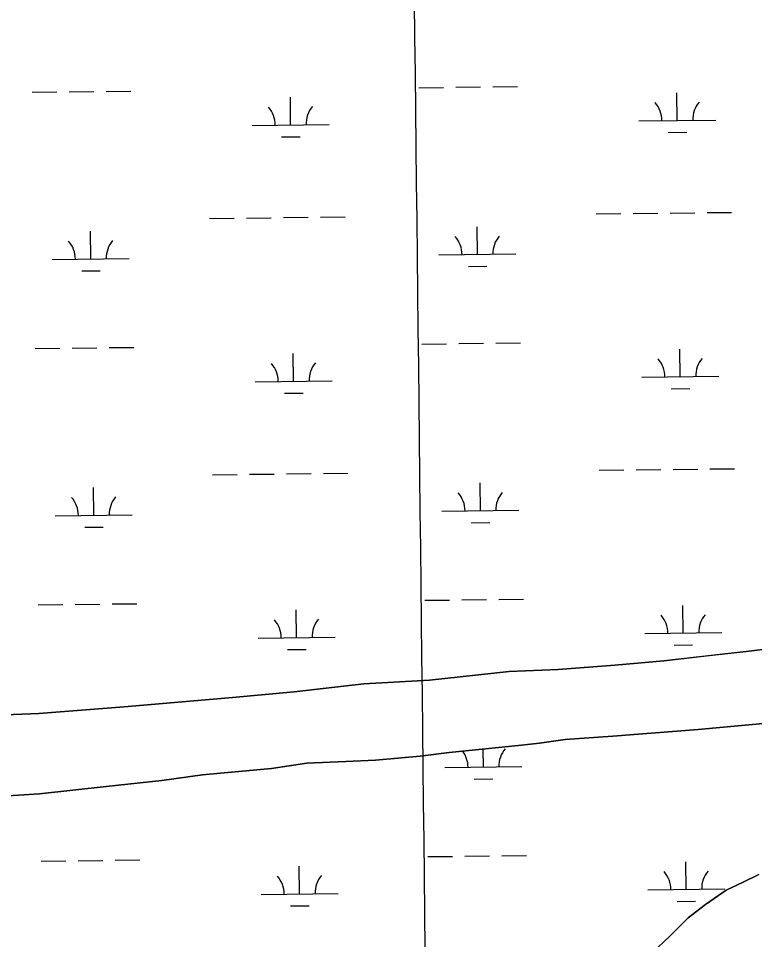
# Model space of a CAD drawing. Extents: x 3684037 to 3722149, y 433263 to 459021.
# Drawn here: x 3692936 to 3693892, y 446609 to 447805 of the extents above; entities that cross this region are included whole.
import ezdxf

# ---------------------------------------------------------------- set-up
doc = ezdxf.new("R2010")
doc.units = 0
for name, color, linetype in [('V-GRID-MAJR', 7, 'Continuous'), ('V-TOPO-SHOR', 7, 'Continuous'), ('V-WETL-SWMP', 7, 'Continuous')]:
    doc.layers.add(name, color=color, linetype=linetype)

msp = doc.modelspace()

# ---------------------------------------------------------------- linework, layer by layer
at = {"layer": 'V-GRID-MAJR'}
msp.add_spline([(3693553.617, 438739.047), (3693484.88, 444797.567), (3693416.122, 450858.018), (3693347.364, 456918.47500000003), (3693347.342, 456920.398)], degree=3, dxfattribs=at)
at = {"layer": 'V-TOPO-SHOR'}
for points in [[(3692510.1146660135, 446862.74361401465), (3692543.139, 446864.121), (3692601.4620000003, 446868.465), (3692653.9220000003, 446874.47500000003), (3692730.29, 446882.583), (3692869.066, 446895.09500000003), (3692896.434, 446900.159), (3692962.955, 446902.871), (3693073.762, 446911.47500000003), (3693214.298, 446923.429), (3693294.176, 446931.00200000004), (3693384.5270000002, 446941.06200000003), (3693469.702, 446945.795), (3693573.463, 446957.217), (3693637.0640000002, 446959.885), (3693710.546, 446965.618), (3693774.106, 446971.205), (3693833.562, 446977.89900000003), (3693880.776, 446983.253), (3693996.179, 446997.177)], [(3693940.463, 446893.032), (3693818.599, 446881.93200000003), (3693707.792, 446873.329), (3693645.967, 446868.934), (3693612.752, 446864.369)], [(3693612.752, 446864.369), (3693589.438, 446861.696), (3693542.7970000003, 446856.936), (3693495.574, 446852.169), (3693457.69, 446847.534), (3693399.969, 446842.031), (3693361.4590000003, 446840.309), (3693310.693, 446838.408), (3693264.67, 446831.322), (3693203.4450000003, 446825.768), (3693175.4590000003, 446823.03), (3693122.432, 446815.841), (3693050.1520000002, 446807.793), (3692963.878, 446798.376), (3692916.045, 446795.349), (3692880.471, 446792.5), (3692827.361, 446791.15), (3692774.326, 446784.548), (3692672.298, 446774.318), (3692605.8616998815, 446766.9965801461)], [(3693758.5640000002, 446591.477), (3693782.177, 446614.005), (3693805.772, 446637.69800000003), (3693828.294, 446654.954), (3693854.8850000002, 446673.438), (3693876.924, 446683.68200000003), (3693897.211, 446693.89900000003)]]:
    msp.add_lwpolyline(points, dxfattribs=at)
at = {"layer": 'V-WETL-SWMP'}
for p, q in [((3693456.210446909, 447714.8889072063), (3693488.2082805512, 447715.26124708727)), ((3693504.207197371, 447715.4474170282), (3693536.2050310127, 447715.81975690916)), ((3693552.2039478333, 447716.00592684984), (3693584.201781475, 447716.3782667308)), ((3692954.336425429, 447709.0488957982), (3692986.3342590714, 447709.4212356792)), ((3693002.333175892, 447709.6074056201), (3693034.331009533, 447709.97974550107)), ((3693050.329926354, 447710.16591544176), (3693082.3277599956, 447710.5382553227)), ((3693289.697999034, 447666.51815699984), (3693289.279116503, 447702.5157198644)), ((3693791.5720205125, 447672.3581684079), (3693791.153137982, 447708.3557312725)), ((3693239.7013839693, 447665.93637593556), (3693339.6946140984, 447667.0999380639)), ((3693741.575405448, 447671.77638734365), (3693841.568635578, 447672.93994947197)), ((3693779.75238224, 447656.7885856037), (3693803.750757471, 447657.0678405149)), ((3693277.878360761, 447650.9485741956), (3693301.8767359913, 447651.2278291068)), ((3693232.255083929, 447545.77059909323), (3693264.25291757, 447546.1429389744)), ((3693280.2518343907, 447546.3291089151), (3693312.249668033, 447546.70144879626)), ((3693328.248584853, 447546.8876187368), (3693360.2464184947, 447547.2599586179)), ((3693686.132354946, 447551.05210067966), (3693718.130188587, 447551.4244405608)), ((3693734.1291054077, 447551.6106105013), (3693766.1269390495, 447551.98295038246)), ((3693782.1258558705, 447552.1691203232), (3693814.1236895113, 447552.54146020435)), ((3693830.1226063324, 447552.72763014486), (3693862.120439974, 447553.099970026)), ((3693184.2583334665, 447545.2120892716), (3693216.2561671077, 447545.5844291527)), ((3693532.141235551, 447498.5147618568), (3693531.7223530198, 447534.5123247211)), ((3693030.2672140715, 447492.6747504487), (3693029.848331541, 447528.672313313)), ((3693482.1446204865, 447497.93298079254), (3693582.137850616, 447499.0965429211)), ((3692980.2705990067, 447492.09296938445), (3693080.2638291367, 447493.256531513)), ((3693018.4475757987, 447477.1051676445), (3693042.4459510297, 447477.3844225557)), ((3693520.3215972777, 447482.9451790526), (3693544.319972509, 447483.22443396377)), ((3693460.0813287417, 447382.23642871), (3693492.079162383, 447382.60876859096)), ((3693508.0780792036, 447382.7949385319), (3693540.0759128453, 447383.16727841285)), ((3693556.0748296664, 447383.35344835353), (3693588.072663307, 447383.7257882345)), ((3692958.2073072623, 447376.3964173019), (3692990.205140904, 447376.7687571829)), ((3693006.204057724, 447376.9549271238), (3693038.201891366, 447377.32726700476)), ((3693054.2008081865, 447377.51343694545), (3693086.1986418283, 447377.8857768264)), ((3693293.5688808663, 447333.8656785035), (3693293.1499983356, 447369.8632413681)), ((3693795.4429023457, 447339.7056899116), (3693795.0240198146, 447375.7032527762)), ((3693243.5722658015, 447333.28389743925), (3693343.565495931, 447334.4474595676)), ((3693745.4462872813, 447339.12390884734), (3693845.4395174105, 447340.28747097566)), ((3693783.6232640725, 447324.1361071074), (3693807.6216393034, 447324.41536201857)), ((3693281.7492425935, 447318.2960956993), (3693305.7476178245, 447318.5753506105)), ((3693188.129215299, 447212.55961077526), (3693220.127048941, 447212.9319506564)), ((3693236.1259657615, 447213.1181205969), (3693268.1237994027, 447213.49046047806)), ((3693284.122716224, 447213.6766304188), (3693316.120549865, 447214.04897029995)), ((3693332.1194666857, 447214.23514024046), (3693364.1173003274, 447214.6074801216)), ((3693690.0032367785, 447218.39962218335), (3693722.0010704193, 447218.7719620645)), ((3693737.9999872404, 447218.958132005), (3693769.997820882, 447219.33047188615)), ((3693785.9967377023, 447219.5166418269), (3693817.9945713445, 447219.88898170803)), ((3693833.993488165, 447220.07515164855), (3693865.9913218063, 447220.4474915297)), ((3693536.0121173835, 447165.8622833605), (3693535.593234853, 447201.8598462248)), ((3693034.1380959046, 447160.0222719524), (3693033.7192133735, 447196.0198348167)), ((3693486.0155023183, 447165.2805022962), (3693586.008732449, 447166.4440644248)), ((3692984.1414808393, 447159.44049088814), (3693084.134710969, 447160.6040530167)), ((3693022.3184576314, 447144.4526891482), (3693046.316832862, 447144.7319440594)), ((3693524.192479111, 447150.2927005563), (3693548.1908543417, 447150.57195546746)), ((3692962.0781890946, 447043.7439388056), (3692994.0760227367, 447044.11627868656)), ((3693010.0749395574, 447044.3024486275), (3693042.072773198, 447044.67478850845)), ((3693058.071690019, 447044.86095844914), (3693090.069523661, 447045.2332983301)), ((3693463.9522105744, 447049.5839502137), (3693495.950044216, 447049.95629009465)), ((3693511.9489610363, 447050.14246003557), (3693543.946794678, 447050.51479991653)), ((3693559.945711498, 447050.7009698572), (3693591.9435451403, 447051.0733097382)), ((3693297.4397626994, 447001.2132000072), (3693297.020880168, 447037.2107628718)), ((3693799.313784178, 447007.0532114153), (3693798.894901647, 447043.05077427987)), ((3693247.4431476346, 447000.63141894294), (3693347.4363777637, 447001.79498107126)), ((3693749.317169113, 447006.471430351), (3693849.310399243, 447007.63499247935)), ((3693285.6201244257, 446985.643617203), (3693309.6184996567, 446985.92287211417)), ((3693787.494145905, 446991.4836286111), (3693811.4925211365, 446991.76288352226)), ((3693539.8936221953, 446833.2105092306), (3693539.6209903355, 446856.63923906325)), ((3693489.8970213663, 446832.6287283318), (3693589.890223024, 446833.7922901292)), ((3693528.0739909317, 446817.6409272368), (3693552.072359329, 446817.92018206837)), ((3692965.959884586, 446711.09217234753), (3692997.9577091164, 446711.4645121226)), ((3693013.956621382, 446711.6506820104), (3693045.954445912, 446712.02302178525)), ((3693061.953358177, 446712.209191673), (3693093.9511827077, 446712.5815314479)), ((3693467.8337631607, 446716.9321820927), (3693499.8315876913, 446717.3045218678)), ((3693515.8304999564, 446717.49069175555), (3693547.828324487, 446717.8630315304)), ((3693563.827236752, 446718.0492014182), (3693595.825061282, 446718.42154119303)), ((3693803.1952522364, 446674.40144450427), (3693802.7763613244, 446710.3990055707)), ((3693301.321373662, 446668.5614347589), (3693300.90248275, 446704.5589958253)), ((3693753.1986514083, 446673.8196636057), (3693853.1918530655, 446674.9832254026)), ((3693251.324772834, 446667.9796538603), (3693351.317974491, 446669.14321565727)), ((3693289.5017423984, 446652.9918527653), (3693313.500110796, 446653.27110759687)), ((3693791.375620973, 446658.8318625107), (3693815.3739893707, 446659.11111734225))]:
    msp.add_line(p, q, dxfattribs=at)
for points in [[(3693996.179, 446997.178), (3693880.7770000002, 446983.25200000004), (3693774.106, 446971.204), (3693710.5470000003, 446965.617), (3693637.0640000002, 446959.886), (3693573.463, 446957.217), (3693469.702, 446945.795), (3693384.528, 446941.063), (3693294.176, 446931.00200000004), (3693214.298, 446923.428), (3693073.762, 446911.47500000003), (3692962.954, 446902.871), (3692896.434, 446900.16000000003)], [(3692916.045, 446795.349), (3692963.878, 446798.375), (3693050.1520000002, 446807.793), (3693122.433, 446815.842), (3693175.46, 446823.029), (3693203.4450000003, 446825.768), (3693264.67, 446831.322), (3693310.6920000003, 446838.408), (3693361.4590000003, 446840.308), (3693399.969, 446842.031), (3693457.691, 446847.53500000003), (3693495.574, 446852.168), (3693589.437, 446861.696), (3693612.752, 446864.368), (3693645.966, 446868.934), (3693707.791, 446873.32800000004), (3693818.598, 446881.933), (3693940.463, 446893.032)], [(3693897.211, 446693.89900000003), (3693876.924, 446683.681), (3693854.8850000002, 446673.438), (3693828.295, 446654.955), (3693805.773, 446637.69800000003), (3693782.177, 446614.004), (3693758.5640000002, 446591.477)]]:
    msp.add_lwpolyline(points, dxfattribs=at)
for centre, radius, start, end in [((3693234.4532781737, 447666.35014215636), 35.24628790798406, 359.8948669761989, 41.43852530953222), ((3693344.9316706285, 447667.63571392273), 35.246287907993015, 139.89486397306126, 181.4385223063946), ((3693736.327299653, 447672.19015356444), 35.24628790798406, 359.8948669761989, 41.43852530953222), ((3693846.805692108, 447673.4757253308), 35.246287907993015, 139.89486397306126, 181.4385223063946), ((3693587.374907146, 447499.6323187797), 35.246287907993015, 139.89486397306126, 181.4385223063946), ((3692975.0224932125, 447492.50673560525), 35.24628790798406, 359.8948669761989, 41.43852530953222), ((3693085.500885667, 447493.7923073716), 35.246287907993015, 139.89486397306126, 181.4385223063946), ((3693476.8965146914, 447498.34674701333), 35.24628790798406, 359.8948669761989, 41.43852530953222), ((3693238.324160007, 447333.69766366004), 35.24628790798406, 359.8948669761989, 41.43852530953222), ((3693348.802552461, 447334.9832354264), 35.246287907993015, 139.89486397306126, 181.4385223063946), ((3693740.1981814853, 447339.53767506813), 35.24628790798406, 359.8948669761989, 41.43852530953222), ((3693850.6765739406, 447340.8232468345), 35.246287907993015, 139.89486397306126, 181.4385223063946), ((3693480.7673965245, 447165.694268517), 35.24628790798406, 359.8948669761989, 41.43852530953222), ((3693591.245788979, 447166.9798402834), 35.246287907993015, 139.89486397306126, 181.4385223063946), ((3692978.8933750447, 447159.85425710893), 35.24628790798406, 359.8948669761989, 41.43852530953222), ((3693089.371767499, 447161.1398288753), 35.246287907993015, 139.89486397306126, 181.4385223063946), ((3693242.1950418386, 447001.04518516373), 35.24628790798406, 359.8948669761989, 41.43852530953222), ((3693352.673434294, 447002.3307569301), 35.246287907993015, 139.89486397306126, 181.4385223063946), ((3693744.0690633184, 447006.8851965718), 35.24628790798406, 359.8948669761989, 41.43852530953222), ((3693854.5474557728, 447008.1707683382), 35.246287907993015, 139.89486397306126, 181.4385223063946), ((3693484.648916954, 446833.04249454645), 35.24628790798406, 359.8948667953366, 36.36340494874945), ((3693595.1272779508, 446834.3280659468), 35.24628790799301, 139.89486415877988, 181.4385224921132), ((3693747.9505469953, 446674.23342982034), 35.24628790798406, 359.8948667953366, 41.43852512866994), ((3693858.4289079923, 446675.51900122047), 35.24628790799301, 139.89486415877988, 181.4385224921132), ((3693246.076668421, 446668.39342007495), 35.24628790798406, 359.8948667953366, 41.43852512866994), ((3693356.5550294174, 446669.67899147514), 35.24628790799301, 139.89486415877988, 181.4385224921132)]:
    msp.add_arc(centre, radius, start, end, dxfattribs=at)

doc.saveas('drawing.dxf')
